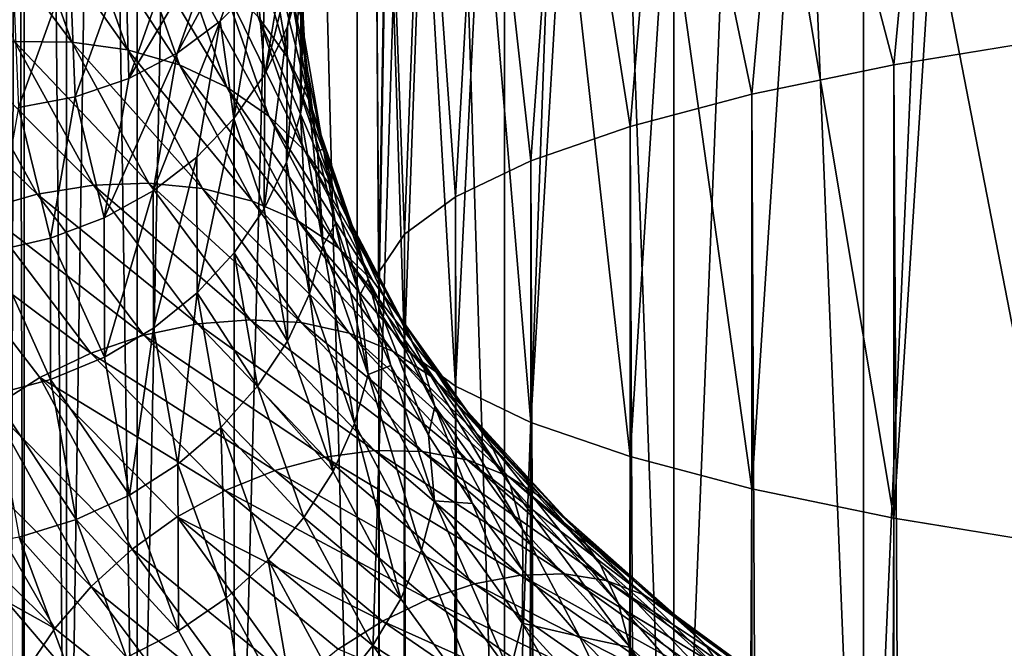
# Model space of a CAD drawing. Header units: metres. Extents: x -44 to 117, y -432 to 89.
# Tile 767 of 1056: x -15.43 to -8.7, y -122.25 to -117.96. Entities that reach past the tile are written whole.
import ezdxf

# ---------------------------------------------------------------- set-up
doc = ezdxf.new("R2010")
doc.units = ezdxf.units.M
doc.layers.add('solid_125568', color=7, linetype='CONTINUOUS')

msp = doc.modelspace()

# ---------------------------------------------------------------- linework, layer by layer
at = {"layer": 'solid_125568'}
for points in [[(-15.402517, -93.5, 337.264374), (-15.402539, -125.699997, 337.264557), (-15.5, -125.699997, 339)], [(-15.5, -93.5, 339), (-15.5, -125.699997, 339), (-15.402539, -125.699997, 340.735443)], [(-15.402517, -93.5, 337.264374), (-15.5, -125.699997, 339), (-15.5, -93.5, 339)], [(-15.402516, -93.5, 340.735657), (-15.5, -93.5, 339), (-15.402539, -125.699997, 340.735443)], [(-15.402517, -93.5, 337.264374), (-15.111382, -125.699997, 335.550934), (-15.402539, -125.699997, 337.264557)], [(-15.402516, -93.5, 340.735657), (-15.402539, -125.699997, 340.735443), (-15.111382, -125.699997, 342.449066)], [(-15.402517, -93.5, 337.264374), (-15.111362, -93.5, 335.550842), (-15.111382, -125.699997, 335.550934)], [(-15.111361, -93.5, 342.449158), (-15.402516, -93.5, 340.735657), (-15.111382, -125.699997, 342.449066)], [(-14.630223, -93.5, 333.880768), (-14.630192, -125.699997, 333.880676), (-15.111382, -125.699997, 335.550934)], [(-15.111362, -93.5, 335.550842), (-14.630223, -93.5, 333.880768), (-15.111382, -125.699997, 335.550934)], [(-15.111361, -93.5, 342.449158), (-15.111382, -125.699997, 342.449066), (-14.630192, -125.699997, 344.119324)], [(-14.630218, -93.5, 344.119263), (-15.111361, -93.5, 342.449158), (-14.630192, -125.699997, 344.119324)], [(-14.630223, -93.5, 333.880768), (-13.965068, -93.5, 332.274902), (-14.630192, -125.699997, 333.880676)], [(-13.965055, -93.5, 345.725128), (-14.630218, -93.5, 344.119263), (-14.630192, -125.699997, 344.119324)], [(-13.965068, -93.5, 332.274902), (-13.965017, -125.699997, 332.274811), (-14.630192, -125.699997, 333.880676)], [(-13.965055, -93.5, 345.725128), (-14.630192, -125.699997, 344.119324), (-13.965017, -125.699997, 345.725189)], [(-13.965068, -93.5, 332.274902), (-13.124198, -93.5, 330.753448), (-13.965017, -125.699997, 332.274811)], [(-13.965055, -93.5, 345.725128), (-13.965017, -125.699997, 345.725189), (-13.124225, -125.699997, 347.24649)], [(-13.124176, -93.5, 347.246582), (-13.965055, -93.5, 345.725128), (-13.124225, -125.699997, 347.24649)], [(-13.124198, -93.5, 330.753448), (-13.124225, -125.699997, 330.75351), (-13.965017, -125.699997, 332.274811)], [(-12.118285, -93.5, 329.335785), (-12.118388, -125.699997, 329.335907), (-13.124225, -125.699997, 330.75351)], [(-13.124198, -93.5, 330.753448), (-12.118285, -93.5, 329.335785), (-13.124225, -125.699997, 330.75351)], [(-13.124176, -93.5, 347.246582), (-13.124225, -125.699997, 347.24649), (-12.118388, -125.699997, 348.664093)], [(-12.118269, -93.5, 348.664246), (-13.124176, -93.5, 347.246582), (-12.118388, -125.699997, 348.664093)], [(-10.960155, -93.5, 328.039856), (-10.960155, -125.699997, 328.039856), (-12.118388, -125.699997, 329.335907)], [(-12.118285, -93.5, 329.335785), (-10.960155, -93.5, 328.039856), (-12.118388, -125.699997, 329.335907)], [(-12.118269, -93.5, 348.664246), (-12.118388, -125.699997, 348.664093), (-10.960155, -125.699997, 349.960144)], [(-10.960142, -93.5, 349.960175), (-12.118269, -93.5, 348.664246), (-10.960155, -125.699997, 349.960144)], [(-9.664222, -93.5, 326.881714), (-9.664092, -125.699997, 326.881622), (-10.960155, -125.699997, 328.039856)], [(-10.960155, -93.5, 328.039856), (-9.664222, -93.5, 326.881714), (-10.960155, -125.699997, 328.039856)], [(-10.960142, -93.5, 349.960175), (-10.960155, -125.699997, 349.960144), (-9.664092, -125.699997, 351.118378)], [(-9.664206, -93.5, 351.118286), (-10.960142, -93.5, 349.960175), (-9.664092, -125.699997, 351.118378)], [(-9.664222, -93.5, 326.881714), (-8.246551, -93.5, 325.875793), (-9.664092, -125.699997, 326.881622)], [(-9.664206, -93.5, 351.118286), (-9.664092, -125.699997, 351.118378), (-8.246497, -125.699997, 352.124237)], [(-8.24653, -93.5, 352.124207), (-9.664206, -93.5, 351.118286), (-8.246497, -125.699997, 352.124237)], [(-8.246551, -93.5, 325.875793), (-8.246497, -125.699997, 325.875763), (-9.664092, -125.699997, 326.881622)], [(-8.356239, -118.084877, 204.990936), (-8.105368, -115.366409, 204.826843), (-9.192389, -115.460281, 203.85997)], [(-9.455857, -118.26503, 203.969254), (-9.192389, -115.460281, 203.85997), (-10.163809, -115.565331, 202.778046)], [(-9.455857, -118.26503, 203.969254), (-8.356239, -118.084877, 204.990936), (-9.192389, -115.460281, 203.85997)], [(-10.427602, -118.466125, 202.828781), (-10.163809, -115.565331, 202.778046), (-11.007415, -115.680222, 201.59465)], [(-10.427602, -118.466125, 202.828781), (-9.455857, -118.26503, 203.969254), (-10.163809, -115.565331, 202.778046)], [(-11.25833, -118.685455, 201.5849), (-11.007415, -115.680222, 201.59465), (-11.712595, -115.80352, 200.324692)], [(-11.25833, -118.685455, 201.5849), (-10.427602, -118.466125, 202.828781), (-11.007415, -115.680222, 201.59465)], [(-11.93681, -118.920044, 200.254456), (-11.712595, -115.80352, 200.324692), (-12.270483, -115.933678, 198.984146)], [(-11.93681, -118.920044, 200.254456), (-11.25833, -118.685455, 201.5849), (-11.712595, -115.80352, 200.324692)], [(-12.453864, -119.166733, 198.855453), (-12.270483, -115.933678, 198.984146), (-12.674063, -116.069046, 197.589844)], [(-12.453864, -119.166733, 198.855453), (-11.93681, -118.920044, 200.254456), (-12.270483, -115.933678, 198.984146)], [(-12.802501, -119.422173, 197.406784), (-12.674063, -116.069046, 197.589844), (-12.918259, -116.207939, 196.159332)], [(-12.802501, -119.422173, 197.406784), (-12.453864, -119.166733, 198.855453), (-12.674063, -116.069046, 197.589844)], [(-12.978006, -119.682907, 195.928055), (-12.918259, -116.207939, 196.159332), (-13, -116.348595, 194.710602)], [(-12.978006, -119.682907, 195.928055), (-12.802501, -119.422173, 197.406784), (-12.918259, -116.207939, 196.159332)], [(-12.978006, -119.945427, 194.439255), (-13, -116.348595, 194.710602), (-12.918259, -116.48925, 193.261887)], [(-12.978006, -119.945427, 194.439255), (-12.978006, -119.682907, 195.928055), (-13, -116.348595, 194.710602)], [(-12.802501, -120.206169, 192.960526), (-12.978006, -119.945427, 194.439255), (-12.918259, -116.48925, 193.261887)], [(-12.802501, -120.206169, 192.960526), (-12.918259, -116.48925, 193.261887), (-12.674063, -116.628136, 191.831375)], [(-12.453864, -120.461609, 191.511856), (-12.802501, -120.206169, 192.960526), (-12.674063, -116.628136, 191.831375)], [(-12.453864, -120.461609, 191.511856), (-12.674063, -116.628136, 191.831375), (-12.270483, -116.763512, 190.437073)], [(-13.601229, -118.003021, 932.23291), (-13.51053, -117.676315, 932.085815), (-13.360505, -116.78598, 933.263733)], [(-13.454466, -117.113876, 933.423279), (-13.601229, -118.003021, 932.23291), (-13.360505, -116.78598, 933.263733)], [(-11.93681, -120.70829, 190.112839), (-12.453864, -120.461609, 191.511856), (-12.270483, -116.763512, 190.437073)], [(-11.93681, -120.70829, 190.112839), (-12.270483, -116.763512, 190.437073), (-11.712595, -116.893661, 189.096512)], [(-11.25833, -120.942879, 188.782394), (-11.93681, -120.70829, 190.112839), (-11.712595, -116.893661, 189.096512)], [(-11.25833, -120.942879, 188.782394), (-11.712595, -116.893661, 189.096512), (-11.007415, -117.01696, 187.826553)], [(-14.354847, -118.185089, 934.043457), (-14.060673, -117.967003, 933.898071), (-13.739903, -117.043556, 935.117371)], [(-14.02741, -117.25074, 935.292419), (-14.354847, -118.185089, 934.043457), (-13.739903, -117.043556, 935.117371)], [(-13.739903, -117.043556, 935.117371), (-14.060673, -117.967003, 933.898071), (-13.809353, -117.711227, 933.743896)], [(-13.599211, -118.216454, 929.136108), (-13.801922, -117.937195, 928.977173), (-13.962253, -117.008934, 930.188293)], [(-13.757167, -117.298882, 930.328796), (-13.599211, -118.216454, 929.136108), (-13.962253, -117.008934, 930.188293)], [(-10.427602, -121.162209, 187.538528), (-11.25833, -120.942879, 188.782394), (-11.007415, -117.01696, 187.826553)], [(-10.427602, -121.162209, 187.538528), (-11.007415, -117.01696, 187.826553), (-10.163809, -117.131859, 186.643173)], [(-15.074836, -118.109314, 926.980957), (-15.468163, -118.105469, 926.861572), (-15.831697, -117.098953, 928.243347)], [(-15.429145, -117.120407, 928.324158), (-15.074836, -118.109314, 926.980957), (-15.831697, -117.098953, 928.243347)], [(-14.69564, -118.162041, 927.11792), (-15.074836, -118.109314, 926.980957), (-15.429145, -117.120407, 928.324158)], [(-15.041026, -117.190422, 928.424133), (-14.69564, -118.162041, 927.11792), (-15.429145, -117.120407, 928.324158)], [(-13.756063, -118.328369, 932.382263), (-13.601229, -118.003021, 932.23291), (-13.454466, -117.113876, 933.423279)], [(-13.605681, -117.424568, 933.584473), (-13.756063, -118.328369, 932.382263), (-13.454466, -117.113876, 933.423279)], [(-9.455857, -121.363304, 186.398041), (-10.427602, -121.162209, 187.538528), (-10.163809, -117.131859, 186.643173)], [(-9.455857, -121.363304, 186.398041), (-10.163809, -117.131859, 186.643173), (-9.192389, -117.2369, 185.561234)], [(-14.339978, -118.264618, 927.270386), (-14.69564, -118.162041, 927.11792), (-15.041026, -117.190422, 928.424133)], [(-14.676929, -117.309525, 928.542175), (-14.339978, -118.264618, 927.270386), (-15.041026, -117.190422, 928.424133)], [(-14.687133, -118.358864, 934.176331), (-14.354847, -118.185089, 934.043457), (-14.02741, -117.25074, 935.292419)], [(-14.352157, -117.411819, 935.458435), (-14.687133, -118.358864, 934.176331), (-14.02741, -117.25074, 935.292419)], [(-8.356239, -121.543457, 185.376373), (-9.455857, -121.363304, 186.398041), (-9.192389, -117.2369, 185.561234)], [(-8.356239, -121.543457, 185.376373), (-9.192389, -117.2369, 185.561234), (-8.105368, -117.33078, 184.59436)], [(-14.016301, -118.417015, 927.435547), (-14.339978, -118.264618, 927.270386), (-14.676929, -117.309525, 928.542175)], [(-14.345531, -117.477287, 928.67627), (-14.016301, -118.417015, 927.435547), (-14.676929, -117.309525, 928.542175)], [(-13.448944, -118.519806, 929.295776), (-13.599211, -118.216454, 929.136108), (-13.757167, -117.298882, 930.328796)], [(-13.605164, -117.610764, 930.47522), (-13.448944, -118.519806, 929.295776), (-13.757167, -117.298882, 930.328796)], [(-13.512171, -118.598717, 930.912659), (-13.481295, -117.359085, 931.945313), (-13.51053, -117.676315, 932.085815)], [(-13.512171, -118.598717, 930.912659), (-13.499553, -117.856171, 931.301453), (-13.481295, -117.359085, 931.945313)], [(-14.708776, -117.521683, 935.611389), (-14.687133, -118.358864, 934.176331), (-14.352157, -117.411819, 935.458435)], [(-13.809353, -117.711227, 933.743896), (-13.756063, -118.328369, 932.382263), (-13.605681, -117.424568, 933.584473)], [(-15.088712, -117.579979, 935.748535), (-15.052006, -118.483017, 934.293152), (-14.708776, -117.521683, 935.611389)], [(-14.708776, -117.521683, 935.611389), (-15.052006, -118.483017, 934.293152), (-14.687133, -118.358864, 934.176331)], [(-13.72989, -118.61441, 927.609131), (-14.016301, -118.417015, 927.435547), (-14.345531, -117.477287, 928.67627)], [(-14.052287, -117.688622, 928.822571), (-13.72989, -118.61441, 927.609131), (-14.345531, -117.477287, 928.67627)], [(-15.482515, -117.587334, 935.86792), (-15.44071, -118.55687, 934.39209), (-15.088712, -117.579979, 935.748535)], [(-15.088712, -117.579979, 935.748535), (-15.44071, -118.55687, 934.39209), (-15.052006, -118.483017, 934.293152)], [(-13.355907, -118.84066, 929.452393), (-13.448944, -118.519806, 929.295776), (-13.605164, -117.610764, 930.47522)], [(-13.511072, -117.937775, 930.624329), (-13.355907, -118.84066, 929.452393), (-13.605164, -117.610764, 930.47522)], [(-14.060673, -117.967003, 933.898071), (-13.96751, -118.631233, 932.524475), (-13.809353, -117.711227, 933.743896)], [(-13.485329, -118.850685, 927.78656), (-13.72989, -118.61441, 927.609131), (-14.052287, -117.688622, 928.822571)], [(-13.801922, -117.937195, 928.977173), (-13.485329, -118.850685, 927.78656), (-14.052287, -117.688622, 928.822571)], [(-13.809353, -117.711227, 933.743896), (-13.96751, -118.631233, 932.524475), (-13.756063, -118.328369, 932.382263)], [(-13.607255, -118.930351, 931.050293), (-13.51053, -117.676315, 932.085815), (-13.601229, -118.003021, 932.23291)], [(-13.607255, -118.930351, 931.050293), (-13.512171, -118.598717, 930.912659), (-13.51053, -117.676315, 932.085815)], [(-13.512171, -118.598717, 930.912659), (-13.471157, -118.355072, 930.652954), (-13.499553, -117.856171, 931.301453)], [(-13.499553, -117.856171, 931.301453), (-13.471157, -118.355072, 930.652954), (-13.511072, -117.937775, 930.624329)], [(-13.287287, -119.119522, 927.963684), (-13.485329, -118.850685, 927.78656), (-13.801922, -117.937195, 928.977173)], [(-13.599211, -118.216454, 929.136108), (-13.287287, -119.119522, 927.963684), (-13.801922, -117.937195, 928.977173)], [(-13.395901, -118.853325, 930.004089), (-13.355907, -118.84066, 929.452393), (-13.511072, -117.937775, 930.624329)], [(-13.471157, -118.355072, 930.652954), (-13.395901, -118.853325, 930.004089), (-13.511072, -117.937775, 930.624329)], [(-14.519464, -119.125282, 932.767883), (-14.22182, -118.896164, 932.652588), (-14.060673, -117.967003, 933.898071)], [(-14.354847, -118.185089, 934.043457), (-14.519464, -119.125282, 932.767883), (-14.060673, -117.967003, 933.898071)], [(-14.060673, -117.967003, 933.898071), (-14.22182, -118.896164, 932.652588), (-13.96751, -118.631233, 932.524475)], [(-13.760144, -119.249855, 931.178467), (-13.601229, -118.003021, 932.23291), (-13.756063, -118.328369, 932.382263)], [(-13.760144, -119.249855, 931.178467), (-13.607255, -118.930351, 931.050293), (-13.601229, -118.003021, 932.23291)], [(-15.468163, -118.105469, 926.861572), (-14.928246, -119.086906, 925.521179), (-15.866202, -118.149582, 926.76178)], [(-14.548628, -119.073799, 925.678101), (-14.928246, -119.086906, 925.521179), (-15.468163, -118.105469, 926.861572)], [(-15.074836, -118.109314, 926.980957), (-14.548628, -119.073799, 925.678101), (-15.468163, -118.105469, 926.861572)], [(-14.182679, -119.109879, 925.851013), (-14.548628, -119.073799, 925.678101), (-15.074836, -118.109314, 926.980957)], [(-14.69564, -118.162041, 927.11792), (-14.182679, -119.109879, 925.851013), (-15.074836, -118.109314, 926.980957)], [(-8.356239, -312.879852, 239.338547), (-8.356239, -118.084877, 204.990936), (-9.455857, -118.26503, 203.969254)], [(-15.866202, -118.149582, 926.76178), (-15.3124, -119.14782, 925.383057), (-16.259617, -118.24054, 926.683777)], [(-14.928246, -119.086906, 925.521179), (-15.3124, -119.14782, 925.383057), (-15.866202, -118.149582, 926.76178)], [(-14.855031, -119.311562, 932.866821), (-14.519464, -119.125282, 932.767883), (-14.354847, -118.185089, 934.043457)], [(-14.687133, -118.358864, 934.176331), (-14.855031, -119.311562, 932.866821), (-14.354847, -118.185089, 934.043457)], [(-13.839507, -119.196533, 926.036926), (-14.182679, -119.109879, 925.851013), (-14.69564, -118.162041, 927.11792)], [(-14.339978, -118.264618, 927.270386), (-13.839507, -119.196533, 926.036926), (-14.69564, -118.162041, 927.11792)], [(-15.3124, -119.14782, 925.383057), (-15.692073, -119.255013, 925.266968), (-16.259617, -118.24054, 926.683777)], [(-13.527244, -119.334145, 926.2323), (-13.839507, -119.196533, 926.036926), (-14.339978, -118.264618, 927.270386)], [(-14.016301, -118.417015, 927.435547), (-13.527244, -119.334145, 926.2323), (-14.339978, -118.264618, 927.270386)], [(-13.140458, -119.414543, 928.136353), (-13.287287, -119.119522, 927.963684), (-13.599211, -118.216454, 929.136108)], [(-13.448944, -118.519806, 929.295776), (-13.140458, -119.414543, 928.136353), (-13.599211, -118.216454, 929.136108)], [(-9.455857, -313.059998, 238.316864), (-9.455857, -118.26503, 203.969254), (-10.427602, -118.466125, 202.828781)], [(-9.455857, -313.059998, 238.316864), (-8.356239, -312.879852, 239.338547), (-9.455857, -118.26503, 203.969254)], [(-13.760144, -119.249855, 931.178467), (-13.756063, -118.328369, 932.382263), (-13.96751, -118.631233, 932.524475)], [(-15.052006, -118.483017, 934.293152), (-14.855031, -119.311562, 932.866821), (-14.687133, -118.358864, 934.176331)], [(-13.512171, -118.598717, 930.912659), (-13.357034, -119.496956, 929.737122), (-13.471157, -118.355072, 930.652954)], [(-13.357034, -119.496956, 929.737122), (-13.395901, -118.853325, 930.004089), (-13.471157, -118.355072, 930.652954)], [(-13.250932, -119.51812, 926.432312), (-13.527244, -119.334145, 926.2323), (-14.016301, -118.417015, 927.435547)], [(-13.72989, -118.61441, 927.609131), (-13.250932, -119.51812, 926.432312), (-14.016301, -118.417015, 927.435547)], [(-10.427602, -313.261108, 237.176392), (-10.427602, -118.466125, 202.828781), (-11.25833, -118.685455, 201.5849)], [(-10.427602, -313.261108, 237.176392), (-9.455857, -313.059998, 238.316864), (-10.427602, -118.466125, 202.828781)], [(-15.44071, -118.55687, 934.39209), (-15.222671, -119.449738, 932.946594), (-15.052006, -118.483017, 934.293152)], [(-15.052006, -118.483017, 934.293152), (-15.222671, -119.449738, 932.946594), (-14.855031, -119.311562, 932.866821)], [(-13.04953, -119.729378, 928.300415), (-13.140458, -119.414543, 928.136353), (-13.448944, -118.519806, 929.295776)], [(-13.355907, -118.84066, 929.452393), (-13.04953, -119.729378, 928.300415), (-13.448944, -118.519806, 929.295776)], [(-15.44071, -118.55687, 934.39209), (-15.615225, -119.539429, 933.006592), (-15.222671, -119.449738, 932.946594)], [(-13.607255, -118.930351, 931.050293), (-13.451038, -119.830414, 929.863831), (-13.512171, -118.598717, 930.912659)], [(-13.451038, -119.830414, 929.863831), (-13.357034, -119.496956, 929.737122), (-13.512171, -118.598717, 930.912659)], [(-14.220085, -119.823669, 931.396423), (-13.96751, -118.631233, 932.524475), (-14.22182, -118.896164, 932.652588)], [(-14.220085, -119.823669, 931.396423), (-13.966024, -119.550034, 931.294678), (-13.96751, -118.631233, 932.524475)], [(-13.966024, -119.550034, 931.294678), (-13.760144, -119.249855, 931.178467), (-13.96751, -118.631233, 932.524475)], [(-13.014963, -119.742554, 926.632019), (-13.250932, -119.51812, 926.432312), (-13.72989, -118.61441, 927.609131)], [(-13.485329, -118.850685, 927.78656), (-13.014963, -119.742554, 926.632019), (-13.72989, -118.61441, 927.609131)], [(-11.25833, -313.480438, 235.93251), (-11.25833, -118.685455, 201.5849), (-11.93681, -118.920044, 200.254456)], [(-11.25833, -313.480438, 235.93251), (-10.427602, -313.261108, 237.176392), (-11.25833, -118.685455, 201.5849)], [(-12.82385, -120.001343, 926.826843), (-13.014963, -119.742554, 926.632019), (-13.485329, -118.850685, 927.78656)], [(-13.287287, -119.119522, 927.963684), (-12.82385, -120.001343, 926.826843), (-13.485329, -118.850685, 927.78656)], [(-13.395901, -118.853325, 930.004089), (-13.274079, -119.348427, 929.359253), (-13.355907, -118.84066, 929.452393)], [(-13.357034, -119.496956, 929.737122), (-13.274079, -119.348427, 929.359253), (-13.395901, -118.853325, 930.004089)], [(-13.106493, -119.837914, 928.722717), (-13.04953, -119.729378, 928.300415), (-13.355907, -118.84066, 929.452393)], [(-13.274079, -119.348427, 929.359253), (-13.106493, -119.837914, 928.722717), (-13.355907, -118.84066, 929.452393)], [(-14.517511, -120.063606, 931.481201), (-14.22182, -118.896164, 932.652588), (-14.519464, -119.125282, 932.767883)], [(-14.517511, -120.063606, 931.481201), (-14.220085, -119.823669, 931.396423), (-14.22182, -118.896164, 932.652588)], [(-13.760144, -119.249855, 931.178467), (-13.60214, -120.154236, 929.975525), (-13.607255, -118.930351, 931.050293)], [(-13.60214, -120.154236, 929.975525), (-13.451038, -119.830414, 929.863831), (-13.607255, -118.930351, 931.050293)], [(-11.93681, -313.715027, 234.602066), (-11.93681, -118.920044, 200.254456), (-12.453864, -119.166733, 198.855453)], [(-11.93681, -313.715027, 234.602066), (-11.25833, -313.480438, 235.93251), (-11.93681, -118.920044, 200.254456)], [(-14.548628, -119.073799, 925.678101), (-13.855858, -120.006706, 924.431946), (-14.928246, -119.086906, 925.521179)], [(-13.507346, -120.026962, 924.639343), (-13.855858, -120.006706, 924.431946), (-14.548628, -119.073799, 925.678101)], [(-14.182679, -119.109879, 925.851013), (-13.507346, -120.026962, 924.639343), (-14.548628, -119.073799, 925.678101)], [(-15.3124, -119.14782, 925.383057), (-14.583292, -120.112793, 924.064148), (-15.692073, -119.255013, 925.266968)], [(-14.928246, -119.086906, 925.521179), (-14.217421, -120.035912, 924.238953), (-15.3124, -119.14782, 925.383057)], [(-14.217421, -120.035912, 924.238953), (-14.583292, -120.112793, 924.064148), (-15.3124, -119.14782, 925.383057)], [(-13.855858, -120.006706, 924.431946), (-14.217421, -120.035912, 924.238953), (-14.928246, -119.086906, 925.521179)], [(-14.853469, -120.262871, 931.546204), (-14.519464, -119.125282, 932.767883), (-14.855031, -119.311562, 932.866821)], [(-14.853469, -120.262871, 931.546204), (-14.517511, -120.063606, 931.481201), (-14.519464, -119.125282, 932.767883)], [(-13.180593, -120.098503, 924.857422), (-13.507346, -120.026962, 924.639343), (-14.182679, -119.109879, 925.851013)], [(-13.839507, -119.196533, 926.036926), (-13.180593, -120.098503, 924.857422), (-14.182679, -119.109879, 925.851013)], [(-12.682132, -120.288322, 927.012146), (-12.82385, -120.001343, 926.826843), (-13.287287, -119.119522, 927.963684)], [(-13.140458, -119.414543, 928.136353), (-12.682132, -120.288322, 927.012146), (-13.287287, -119.119522, 927.963684)], [(-12.883315, -120.222061, 925.081787), (-13.180593, -120.098503, 924.857422), (-13.839507, -119.196533, 926.036926)], [(-13.527244, -119.334145, 926.2323), (-12.883315, -120.222061, 925.081787), (-13.839507, -119.196533, 926.036926)], [(-12.453864, -313.9617, 233.203064), (-12.453864, -119.166733, 198.855453), (-12.802501, -119.422173, 197.406784)], [(-12.453864, -313.9617, 233.203064), (-11.93681, -313.715027, 234.602066), (-12.453864, -119.166733, 198.855453)], [(-15.692073, -119.255013, 925.266968), (-14.944877, -120.235397, 923.911438), (-16.058388, -119.406708, 925.17627)], [(-14.583292, -120.112793, 924.064148), (-14.944877, -120.235397, 923.911438), (-15.692073, -119.255013, 925.266968)], [(-13.966024, -119.550034, 931.294678), (-13.60214, -120.154236, 929.975525), (-13.760144, -119.249855, 931.178467)], [(-14.853469, -120.262871, 931.546204), (-14.855031, -119.311562, 932.866821), (-15.222671, -119.449738, 932.946594)], [(-12.620265, -120.393288, 925.30719), (-12.883315, -120.222061, 925.081787), (-13.527244, -119.334145, 926.2323)], [(-13.250932, -119.51812, 926.432312), (-12.620265, -120.393288, 925.30719), (-13.527244, -119.334145, 926.2323)], [(-13.357034, -119.496956, 929.737122), (-13.05067, -120.381111, 928.581604), (-13.274079, -119.348427, 929.359253)], [(-13.05067, -120.381111, 928.581604), (-13.106493, -119.837914, 928.722717), (-13.274079, -119.348427, 929.359253)], [(-16.058388, -119.406708, 925.17627), (-15.293758, -120.40155, 923.785156), (-15.621554, -120.609062, 923.689636)], [(-14.944877, -120.235397, 923.911438), (-15.293758, -120.40155, 923.785156), (-16.058388, -119.406708, 925.17627)], [(-12.594349, -120.597359, 927.18335), (-12.682132, -120.288322, 927.012146), (-13.140458, -119.414543, 928.136353)], [(-13.04953, -119.729378, 928.300415), (-12.594349, -120.597359, 927.18335), (-13.140458, -119.414543, 928.136353)], [(-15.222308, -120.415733, 931.589172), (-15.222671, -119.449738, 932.946594), (-15.615225, -119.539429, 933.006592)], [(-15.222308, -120.415733, 931.589172), (-14.853469, -120.262871, 931.546204), (-15.222671, -119.449738, 932.946594)], [(-12.802501, -314.217133, 231.754395), (-12.802501, -119.422173, 197.406784), (-12.978006, -119.682907, 195.928055)], [(-12.802501, -314.217133, 231.754395), (-12.453864, -313.9617, 233.203064), (-12.802501, -119.422173, 197.406784)], [(-15.615179, -120.520851, 931.609924), (-15.222308, -120.415733, 931.589172), (-15.615225, -119.539429, 933.006592)], [(-14.220085, -119.823669, 931.396423), (-13.8056, -120.461052, 930.070129), (-13.966024, -119.550034, 931.294678)], [(-13.966024, -119.550034, 931.294678), (-13.8056, -120.461052, 930.070129), (-13.60214, -120.154236, 929.975525)], [(-13.451038, -119.830414, 929.863831), (-13.142531, -120.716324, 928.697632), (-13.357034, -119.496956, 929.737122)], [(-13.142531, -120.716324, 928.697632), (-13.05067, -120.381111, 928.581604), (-13.357034, -119.496956, 929.737122)], [(-12.39559, -120.606468, 925.528259), (-12.620265, -120.393288, 925.30719), (-13.250932, -119.51812, 926.432312)], [(-13.014963, -119.742554, 926.632019), (-12.39559, -120.606468, 925.528259), (-13.250932, -119.51812, 926.432312)], [(-12.978006, -314.477875, 230.275665), (-12.978006, -119.682907, 195.928055), (-12.978006, -119.945427, 194.439255)], [(-12.978006, -314.477875, 230.275665), (-12.802501, -314.217133, 231.754395), (-12.978006, -119.682907, 195.928055)], [(-13.106493, -119.837914, 928.722717), (-12.894071, -120.320168, 928.097595), (-13.04953, -119.729378, 928.300415)], [(-12.637125, -120.794968, 927.485229), (-12.594349, -120.597359, 927.18335), (-13.04953, -119.729378, 928.300415)], [(-12.894071, -120.320168, 928.097595), (-12.637125, -120.794968, 927.485229), (-13.04953, -119.729378, 928.300415)], [(-12.213592, -120.855698, 925.740051), (-12.39559, -120.606468, 925.528259), (-13.014963, -119.742554, 926.632019)], [(-12.82385, -120.001343, 926.826843), (-12.213592, -120.855698, 925.740051), (-13.014963, -119.742554, 926.632019)], [(-14.517511, -120.063606, 931.481201), (-14.350658, -120.994164, 930.200256), (-14.220085, -119.823669, 931.396423)], [(-14.350658, -120.994164, 930.200256), (-14.056686, -120.743477, 930.145691), (-14.220085, -119.823669, 931.396423)], [(-14.220085, -119.823669, 931.396423), (-14.056686, -120.743477, 930.145691), (-13.8056, -120.461052, 930.070129)], [(-13.60214, -120.154236, 929.975525), (-13.290135, -121.044327, 928.793091), (-13.451038, -119.830414, 929.863831)], [(-13.290135, -121.044327, 928.793091), (-13.142531, -120.716324, 928.697632), (-13.451038, -119.830414, 929.863831)], [(-13.05067, -120.381111, 928.581604), (-12.894071, -120.320168, 928.097595), (-13.106493, -119.837914, 928.722717)], [(-12.978006, -314.740387, 228.786865), (-12.978006, -119.945427, 194.439255), (-12.802501, -120.206169, 192.960526)], [(-12.978006, -314.740387, 228.786865), (-12.978006, -314.477875, 230.275665), (-12.978006, -119.945427, 194.439255)], [(-13.855858, -120.006706, 924.431946), (-13.005941, -120.901833, 923.257935), (-14.217421, -120.035912, 924.238953)], [(-12.678818, -120.907265, 923.498108), (-13.005941, -120.901833, 923.257935), (-13.855858, -120.006706, 924.431946)], [(-13.507346, -120.026962, 924.639343), (-12.678818, -120.907265, 923.498108), (-13.855858, -120.006706, 924.431946)], [(-12.078609, -121.135033, 925.9375), (-12.213592, -120.855698, 925.740051), (-12.82385, -120.001343, 926.826843)], [(-12.682132, -120.288322, 927.012146), (-12.078609, -121.135033, 925.9375), (-12.82385, -120.001343, 926.826843)], [(-14.853469, -120.262871, 931.546204), (-14.68272, -121.205978, 930.231445), (-14.517511, -120.063606, 931.481201)], [(-14.68272, -121.205978, 930.231445), (-14.350658, -120.994164, 930.200256), (-14.517511, -120.063606, 931.481201)], [(-14.217421, -120.035912, 924.238953), (-13.345347, -120.946129, 923.030762), (-14.583292, -120.112793, 924.064148)], [(-13.005941, -120.901833, 923.257935), (-13.345347, -120.946129, 923.030762), (-14.217421, -120.035912, 924.238953)], [(-12.372188, -120.964638, 923.746643), (-12.678818, -120.907265, 923.498108), (-13.507346, -120.026962, 924.639343)], [(-13.180593, -120.098503, 924.857422), (-12.372188, -120.964638, 923.746643), (-13.507346, -120.026962, 924.639343)], [(-14.583292, -120.112793, 924.064148), (-13.688787, -121.037964, 922.821167), (-14.944877, -120.235397, 923.911438)], [(-13.345347, -120.946129, 923.030762), (-13.688787, -121.037964, 922.821167), (-14.583292, -120.112793, 924.064148)], [(-13.8056, -120.461052, 930.070129), (-13.290135, -121.044327, 928.793091), (-13.60214, -120.154236, 929.975525)], [(-12.093267, -121.075035, 923.998413), (-12.372188, -120.964638, 923.746643), (-13.180593, -120.098503, 924.857422)], [(-12.883315, -120.222061, 925.081787), (-12.093267, -121.075035, 923.998413), (-13.180593, -120.098503, 924.857422)], [(-12.802501, -315.001129, 227.308136), (-12.978006, -314.740387, 228.786865), (-12.802501, -120.206169, 192.960526)], [(-11.846461, -121.234306, 924.247803), (-12.093267, -121.075035, 923.998413), (-12.883315, -120.222061, 925.081787)], [(-12.620265, -120.393288, 925.30719), (-11.846461, -121.234306, 924.247803), (-12.883315, -120.222061, 925.081787)], [(-12.802501, -315.001129, 227.308136), (-12.802501, -120.206169, 192.960526), (-12.453864, -120.461609, 191.511856)], [(-14.944877, -120.235397, 923.911438), (-14.028182, -121.175011, 922.633789), (-15.293758, -120.40155, 923.785156)], [(-15.222308, -120.415733, 931.589172), (-14.68272, -121.205978, 930.231445), (-14.853469, -120.262871, 931.546204)], [(-13.688787, -121.037964, 922.821167), (-14.028182, -121.175011, 922.633789), (-14.944877, -120.235397, 923.911438)], [(-11.994976, -121.438538, 926.115601), (-12.078609, -121.135033, 925.9375), (-12.682132, -120.288322, 927.012146)], [(-12.594349, -120.597359, 927.18335), (-11.994976, -121.438538, 926.115601), (-12.682132, -120.288322, 927.012146)], [(-13.05067, -120.381111, 928.581604), (-12.595491, -121.244659, 927.461121), (-12.894071, -120.320168, 928.097595)], [(-12.595491, -121.244659, 927.461121), (-12.637125, -120.794968, 927.485229), (-12.894071, -120.320168, 928.097595)], [(-15.293758, -120.40155, 923.785156), (-14.663442, -121.574486, 922.346252), (-15.621554, -120.609062, 923.689636)], [(-15.615179, -120.520851, 931.609924), (-15.047256, -121.372971, 930.237488), (-15.222308, -120.415733, 931.589172)], [(-15.293758, -120.40155, 923.785156), (-14.355674, -121.354706, 922.473816), (-14.663442, -121.574486, 922.346252)], [(-14.028182, -121.175011, 922.633789), (-14.355674, -121.354706, 922.473816), (-15.293758, -120.40155, 923.785156)], [(-15.222308, -120.415733, 931.589172), (-15.047256, -121.372971, 930.237488), (-14.68272, -121.205978, 930.231445)], [(-13.142531, -120.716324, 928.697632), (-12.684162, -121.581551, 927.56665), (-13.05067, -120.381111, 928.581604)], [(-12.684162, -121.581551, 927.56665), (-12.595491, -121.244659, 927.461121), (-13.05067, -120.381111, 928.581604)], [(-11.635628, -121.436935, 924.489136), (-11.846461, -121.234306, 924.247803), (-12.620265, -120.393288, 925.30719)], [(-12.39559, -120.606468, 925.528259), (-11.635628, -121.436935, 924.489136), (-12.620265, -120.393288, 925.30719)], [(-14.056686, -120.743477, 930.145691), (-13.488872, -121.357597, 928.866455), (-13.8056, -120.461052, 930.070129)], [(-13.8056, -120.461052, 930.070129), (-13.488872, -121.357597, 928.866455), (-13.290135, -121.044327, 928.793091)], [(-12.453864, -315.256592, 225.859467), (-12.802501, -315.001129, 227.308136), (-12.453864, -120.461609, 191.511856)], [(-12.453864, -315.256592, 225.859467), (-12.453864, -120.461609, 191.511856), (-11.93681, -120.70829, 190.112839)], [(-15.615179, -120.520851, 931.609924), (-15.435516, -121.493484, 930.219299), (-15.047256, -121.372971, 930.237488)], [(-15.621554, -120.609062, 923.689636), (-14.944042, -121.831192, 922.255005), (-15.920351, -120.85511, 923.627869)], [(-15.621554, -120.609062, 923.689636), (-14.663442, -121.574486, 922.346252), (-14.944042, -121.831192, 922.255005)], [(-12.637125, -120.794968, 927.485229), (-12.335964, -121.262245, 926.88678), (-12.594349, -120.597359, 927.18335)], [(-11.991492, -121.721581, 926.304016), (-11.994976, -121.438538, 926.115601), (-12.594349, -120.597359, 927.18335)], [(-12.335964, -121.262245, 926.88678), (-11.991492, -121.721581, 926.304016), (-12.594349, -120.597359, 927.18335)], [(-11.464808, -121.677216, 924.71698), (-11.635628, -121.436935, 924.489136), (-12.39559, -120.606468, 925.528259)], [(-12.213592, -120.855698, 925.740051), (-11.464808, -121.677216, 924.71698), (-12.39559, -120.606468, 925.528259)], [(-14.350658, -120.994164, 930.200256), (-14.021332, -121.909721, 928.94104), (-14.056686, -120.743477, 930.145691)], [(-14.056686, -120.743477, 930.145691), (-13.734141, -121.648567, 928.91626), (-13.488872, -121.357597, 928.866455)], [(-14.021332, -121.909721, 928.94104), (-13.734141, -121.648567, 928.91626), (-14.056686, -120.743477, 930.145691)], [(-13.290135, -121.044327, 928.793091), (-12.826585, -121.913567, 927.646362), (-13.142531, -120.716324, 928.697632)], [(-12.826585, -121.913567, 927.646362), (-12.684162, -121.581551, 927.56665), (-13.142531, -120.716324, 928.697632)], [(-11.93681, -315.503265, 224.460449), (-12.453864, -315.256592, 225.859467), (-11.93681, -120.70829, 190.112839)], [(-11.93681, -315.503265, 224.460449), (-11.93681, -120.70829, 190.112839), (-11.25833, -120.942879, 188.782394)], [(-12.595491, -121.244659, 927.461121), (-12.335964, -121.262245, 926.88678), (-12.637125, -120.794968, 927.485229)], [(-15.920351, -120.85511, 923.627869), (-15.192497, -122.118446, 922.200195), (-16.184908, -121.133484, 923.599548)], [(-15.920351, -120.85511, 923.627869), (-14.944042, -121.831192, 922.255005), (-15.192497, -122.118446, 922.200195)], [(-13.005941, -120.901833, 923.257935), (-12.008658, -121.753067, 922.171448), (-13.345347, -120.946129, 923.030762)], [(-11.70663, -121.744835, 922.442139), (-12.008658, -121.753067, 922.171448), (-13.005941, -120.901833, 923.257935)], [(-12.678818, -120.907265, 923.498108), (-11.70663, -121.744835, 922.442139), (-13.005941, -120.901833, 923.257935)], [(-11.338092, -121.949387, 924.925903), (-11.464808, -121.677216, 924.71698), (-12.213592, -120.855698, 925.740051)], [(-12.078609, -121.135033, 925.9375), (-11.338092, -121.949387, 924.925903), (-12.213592, -120.855698, 925.740051)], [(-13.345347, -120.946129, 923.030762), (-12.322062, -121.811279, 921.912415), (-13.688787, -121.037964, 922.821167)], [(-12.008658, -121.753067, 922.171448), (-12.322062, -121.811279, 921.912415), (-13.345347, -120.946129, 923.030762)], [(-11.423596, -121.789146, 922.719055), (-11.70663, -121.744835, 922.442139), (-12.678818, -120.907265, 923.498108)], [(-12.372188, -120.964638, 923.746643), (-11.423596, -121.789146, 922.719055), (-12.678818, -120.907265, 923.498108)], [(-11.166194, -121.887413, 922.996399), (-11.423596, -121.789146, 922.719055), (-12.372188, -120.964638, 923.746643)], [(-12.093267, -121.075035, 923.998413), (-11.166194, -121.887413, 922.996399), (-12.372188, -120.964638, 923.746643)], [(-11.25833, -315.737854, 223.130005), (-11.93681, -315.503265, 224.460449), (-11.25833, -120.942879, 188.782394)], [(-11.25833, -315.737854, 223.130005), (-11.25833, -120.942879, 188.782394), (-10.427602, -121.162209, 187.538528)], [(-14.68272, -121.205978, 930.231445), (-14.345738, -122.133751, 928.938904), (-14.350658, -120.994164, 930.200256)], [(-14.345738, -122.133751, 928.938904), (-14.021332, -121.909721, 928.94104), (-14.350658, -120.994164, 930.200256)], [(-13.688787, -121.037964, 922.821167), (-12.639177, -121.916908, 921.670227), (-14.028182, -121.175011, 922.633789)], [(-12.322062, -121.811279, 921.912415), (-12.639177, -121.916908, 921.670227), (-13.688787, -121.037964, 922.821167)], [(-13.488872, -121.357597, 928.866455), (-12.826585, -121.913567, 927.646362), (-13.290135, -121.044327, 928.793091)], [(-10.938428, -122.035675, 923.268188), (-11.166194, -121.887413, 922.996399), (-12.093267, -121.075035, 923.998413)], [(-11.846461, -121.234306, 924.247803), (-10.938428, -122.035675, 923.268188), (-12.093267, -121.075035, 923.998413)], [(-16.184908, -121.133484, 923.599548), (-15.192497, -122.118446, 922.200195), (-16.410765, -121.436981, 923.603516)], [(-11.259558, -122.247696, 925.110535), (-11.338092, -121.949387, 924.925903), (-12.078609, -121.135033, 925.9375)], [(-11.994976, -121.438538, 926.115601), (-11.259558, -122.247696, 925.110535), (-12.078609, -121.135033, 925.9375)], [(-10.427602, -315.957184, 221.886139), (-11.25833, -315.737854, 223.130005), (-10.427602, -121.162209, 187.538528)], [(-10.427602, -315.957184, 221.886139), (-10.427602, -121.162209, 187.538528), (-9.455857, -121.363304, 186.398041)], [(-15.047256, -121.372971, 930.237488), (-14.345738, -122.133751, 928.938904), (-14.68272, -121.205978, 930.231445)], [(-14.028182, -121.175011, 922.633789), (-12.952538, -122.067261, 921.450562), (-14.355674, -121.354706, 922.473816)], [(-12.639177, -121.916908, 921.670227), (-12.952538, -122.067261, 921.450562), (-14.028182, -121.175011, 922.633789)], [(-10.743824, -122.228577, 923.528381), (-10.938428, -122.035675, 923.268188), (-11.846461, -121.234306, 924.247803)], [(-11.635628, -121.436935, 924.489136), (-10.743824, -122.228577, 923.528381), (-11.846461, -121.234306, 924.247803)], [(-12.684162, -121.581551, 927.56665), (-12.080572, -122.420074, 926.485535), (-12.595491, -121.244659, 927.461121)], [(-12.595491, -121.244659, 927.461121), (-11.996108, -122.081612, 926.390076), (-12.335964, -121.262245, 926.88678)], [(-12.080572, -122.420074, 926.485535), (-11.996108, -122.081612, 926.390076), (-12.595491, -121.244659, 927.461121)], [(-11.996108, -122.081612, 926.390076), (-11.991492, -121.721581, 926.304016), (-12.335964, -121.262245, 926.88678)], [(-15.435516, -121.493484, 930.219299), (-14.701842, -122.314507, 928.90863), (-15.047256, -121.372971, 930.237488)], [(-15.047256, -121.372971, 930.237488), (-14.701842, -122.314507, 928.90863), (-14.345738, -122.133751, 928.938904)], [(-14.355674, -121.354706, 922.473816), (-13.539181, -122.490532, 921.101685), (-14.663442, -121.574486, 922.346252)], [(-14.355674, -121.354706, 922.473816), (-13.25493, -122.259445, 921.259094), (-13.539181, -122.490532, 921.101685)], [(-12.952538, -122.067261, 921.450562), (-13.25493, -122.259445, 921.259094), (-14.355674, -121.354706, 922.473816)], [(-13.734141, -121.648567, 928.91626), (-13.018331, -122.233025, 927.699036), (-13.488872, -121.357597, 928.866455)], [(-13.488872, -121.357597, 928.866455), (-13.018331, -122.233025, 927.699036), (-12.826585, -121.913567, 927.646362)], [(-9.455857, -316.158295, 220.745651), (-10.427602, -315.957184, 221.886139), (-9.455857, -121.363304, 186.398041)], [(-9.455857, -316.158295, 220.745651), (-9.455857, -121.363304, 186.398041), (-8.356239, -121.543457, 185.376373)], [(-16.410765, -121.436981, 923.603516), (-15.404571, -122.42894, 922.181091), (-16.593636, -121.758194, 923.638855)], [(-15.192497, -122.118446, 922.200195), (-15.404571, -122.42894, 922.181091), (-16.410765, -121.436981, 923.603516)], [(-11.604663, -122.172279, 925.738892), (-11.259558, -122.247696, 925.110535), (-11.994976, -121.438538, 926.115601)], [(-11.991492, -121.721581, 926.304016), (-11.604663, -122.172279, 925.738892), (-11.994976, -121.438538, 926.115601)], [(-10.58612, -122.460594, 923.771118), (-10.743824, -122.228577, 923.528381), (-11.635628, -121.436935, 924.489136)], [(-11.464808, -121.677216, 924.71698), (-10.58612, -122.460594, 923.771118), (-11.635628, -121.436935, 924.489136)], [(-15.83804, -121.566727, 930.17865), (-15.081097, -122.450012, 928.852051), (-15.435516, -121.493484, 930.219299)], [(-15.435516, -121.493484, 930.219299), (-15.081097, -122.450012, 928.852051), (-14.701842, -122.314507, 928.90863)], [(-15.83804, -121.566727, 930.17865), (-15.474308, -122.539131, 928.771851), (-15.081097, -122.450012, 928.852051)], [(-14.663442, -121.574486, 922.346252), (-13.798407, -122.757065, 920.982849), (-14.944042, -121.831192, 922.255005)], [(-14.663442, -121.574486, 922.346252), (-13.539181, -122.490532, 921.101685), (-13.798407, -122.757065, 920.982849)], [(-8.356239, -316.33844, 219.723969), (-9.455857, -316.158295, 220.745651), (-8.356239, -121.543457, 185.376373)], [(-12.826585, -121.913567, 927.646362), (-12.216184, -122.75589, 926.550049), (-12.684162, -121.581551, 927.56665)], [(-12.216184, -122.75589, 926.550049), (-12.080572, -122.420074, 926.485535), (-12.684162, -121.581551, 927.56665)], [(-14.021332, -121.909721, 928.94104), (-13.53212, -122.803413, 927.719604), (-13.734141, -121.648567, 928.91626)], [(-13.734141, -121.648567, 928.91626), (-13.254987, -122.532196, 927.723877), (-13.018331, -122.233025, 927.699036)], [(-13.53212, -122.803413, 927.719604), (-13.254987, -122.532196, 927.723877), (-13.734141, -121.648567, 928.91626)], [(-10.469105, -122.726151, 923.990784), (-10.58612, -122.460594, 923.771118), (-11.464808, -121.677216, 924.71698)], [(-11.338092, -121.949387, 924.925903), (-10.469105, -122.726151, 923.990784), (-11.464808, -121.677216, 924.71698)], [(-15.404571, -122.42894, 922.181091), (-15.576244, -122.755173, 922.197388), (-16.593636, -121.758194, 923.638855)], [(-12.008658, -121.753067, 922.171448), (-10.874034, -122.554413, 921.187561), (-12.322062, -121.811279, 921.912415)], [(-11.70663, -121.744835, 922.442139), (-10.600554, -122.533821, 921.486206), (-12.008658, -121.753067, 922.171448)], [(-10.600554, -122.533821, 921.486206), (-10.874034, -122.554413, 921.187561), (-12.008658, -121.753067, 922.171448)], [(-11.996108, -122.081612, 926.390076), (-11.604663, -122.172279, 925.738892), (-11.991492, -121.721581, 926.304016)], [(-10.344355, -122.56633, 921.789063), (-10.600554, -122.533821, 921.486206), (-11.70663, -121.744835, 922.442139)], [(-11.423596, -121.789146, 922.719055), (-10.344355, -122.56633, 921.789063), (-11.70663, -121.744835, 922.442139)], [(-14.944042, -121.831192, 922.255005), (-14.027945, -123.052498, 920.903259), (-15.192497, -122.118446, 922.200195)], [(-14.944042, -121.831192, 922.255005), (-13.798407, -122.757065, 920.982849), (-14.027945, -123.052498, 920.903259)], [(-12.322062, -121.811279, 921.912415), (-11.157851, -122.625191, 920.899292), (-12.639177, -121.916908, 921.670227)], [(-10.874034, -122.554413, 921.187561), (-11.157851, -122.625191, 920.899292), (-12.322062, -121.811279, 921.912415)], [(-10.111415, -122.653641, 922.089844), (-10.344355, -122.56633, 921.789063), (-11.423596, -121.789146, 922.719055)], [(-11.166194, -121.887413, 922.996399), (-10.111415, -122.653641, 922.089844), (-11.423596, -121.789146, 922.719055)], [(-14.345738, -122.133751, 928.938904), (-13.845173, -123.039185, 927.68512), (-14.021332, -121.909721, 928.94104)], [(-13.845173, -123.039185, 927.68512), (-13.53212, -122.803413, 927.719604), (-14.021332, -121.909721, 928.94104)], [(-9.905293, -122.791962, 922.382141), (-10.111415, -122.653641, 922.089844), (-11.166194, -121.887413, 922.996399)], [(-10.938428, -122.035675, 923.268188), (-9.905293, -122.791962, 922.382141), (-11.166194, -121.887413, 922.996399)], [(-13.018331, -122.233025, 927.699036), (-12.216184, -122.75589, 926.550049), (-12.826585, -121.913567, 927.646362)], [(-12.639177, -121.916908, 921.670227), (-11.445016, -122.743286, 920.62738), (-12.952538, -122.067261, 921.450562)], [(-11.157851, -122.625191, 920.899292), (-11.445016, -122.743286, 920.62738), (-12.639177, -121.916908, 921.670227)], [(-10.396559, -123.019676, 924.181458), (-10.469105, -122.726151, 923.990784), (-11.338092, -121.949387, 924.925903)], [(-11.259558, -122.247696, 925.110535), (-10.396559, -123.019676, 924.181458), (-11.338092, -121.949387, 924.925903)], [(-9.729146, -122.976082, 922.659546), (-9.905293, -122.791962, 922.382141), (-10.938428, -122.035675, 923.268188)], [(-10.743824, -122.228577, 923.528381), (-9.729146, -122.976082, 922.659546), (-10.938428, -122.035675, 923.268188)], [(-12.952538, -122.067261, 921.450562), (-11.728758, -122.90567, 920.378052), (-13.25493, -122.259445, 921.259094)], [(-11.445016, -122.743286, 920.62738), (-11.728758, -122.90567, 920.378052), (-12.952538, -122.067261, 921.450562)], [(-12.080572, -122.420074, 926.485535), (-11.339966, -123.226723, 925.467712), (-11.996108, -122.081612, 926.390076)], [(-11.996108, -122.081612, 926.390076), (-11.260667, -122.886787, 925.381775), (-11.604663, -122.172279, 925.738892)], [(-11.339966, -123.226723, 925.467712), (-11.260667, -122.886787, 925.381775), (-11.996108, -122.081612, 926.390076)], [(-15.192497, -122.118446, 922.200195), (-14.027945, -123.052498, 920.903259), (-15.404571, -122.42894, 922.181091)], [(-14.701842, -122.314507, 928.90863), (-13.845173, -123.039185, 927.68512), (-14.345738, -122.133751, 928.938904)], [(-11.604663, -122.172279, 925.738892), (-11.177091, -122.613037, 925.194336), (-11.259558, -122.247696, 925.110535)], [(-11.260667, -122.886787, 925.381775), (-11.177091, -122.613037, 925.194336), (-11.604663, -122.172279, 925.738892)], [(-13.254987, -122.532196, 927.723877), (-12.398745, -123.081207, 926.582886), (-13.018331, -122.233025, 927.699036)], [(-13.018331, -122.233025, 927.699036), (-12.398745, -123.081207, 926.582886), (-12.216184, -122.75589, 926.550049)], [(-10.711262, -123.041855, 924.67395), (-10.396559, -123.019676, 924.181458), (-11.259558, -122.247696, 925.110535)], [(-11.177091, -122.613037, 925.194336), (-10.711262, -123.041855, 924.67395), (-11.259558, -122.247696, 925.110535)], [(-9.58636, -123.20063, 922.915955), (-9.729146, -122.976082, 922.659546), (-10.743824, -122.228577, 923.528381)], [(-10.58612, -122.460594, 923.771118), (-9.58636, -123.20063, 922.915955), (-10.743824, -122.228577, 923.528381)]]:
    msp.add_3dface(points, dxfattribs=at)

doc.saveas('drawing.dxf')
